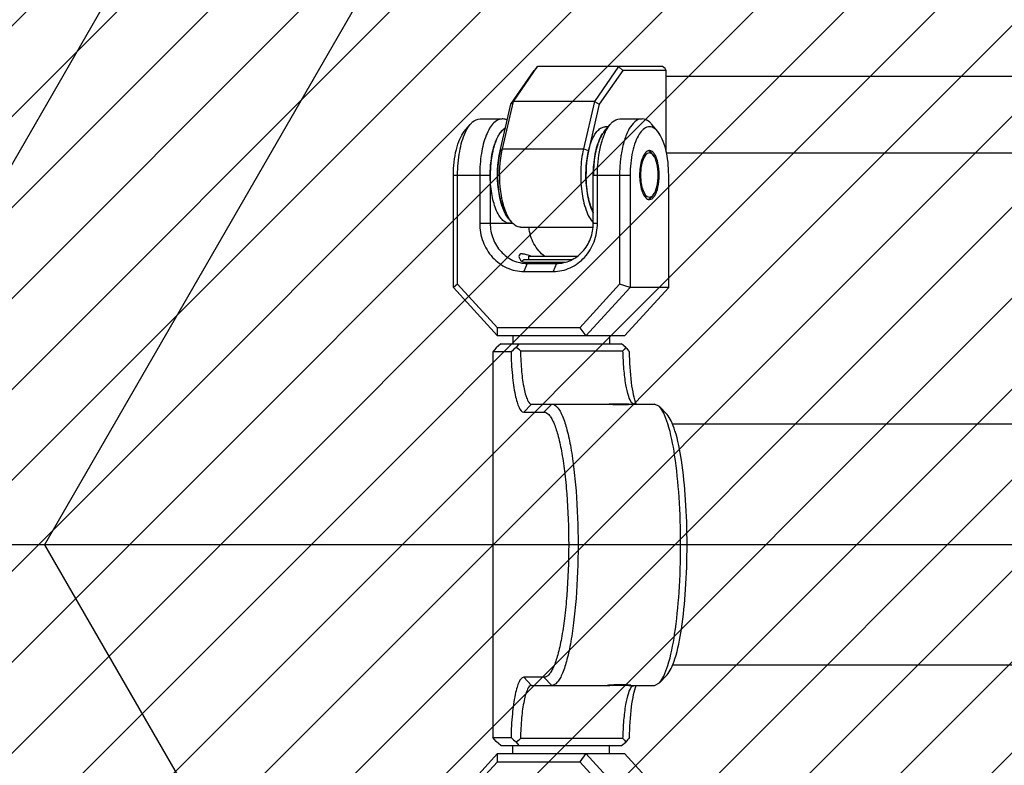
# Model space of a CAD drawing. Header units: millimetres. Extents: x -491 to 2059, y -393 to 795.
# Tile 259 of 323: x 860 to 909, y 501 to 538. Entities that reach past the tile are written whole.
import ezdxf

# ---------------------------------------------------------------- set-up
doc = ezdxf.new("R2010")
doc.units = ezdxf.units.MM
doc.header["$LTSCALE"] = 462.55
doc.linetypes.add('PHANTOM', pattern=[0.8, 0.45, -0.05, 0.1, -0.05, 0.1, -0.05])
doc.layers.get('0').update_dxf_attribs({"linetype": 'CONTINUOUS'})
for name, color, linetype in [('2ND_ARM_V2_PITCH_ABL217', 7, 'CONTINUOUS'), ('A2200202_ABL225', 7, 'CONTINUOUS'), ('A2300201_ABL220', 7, 'CONTINUOUS'), ('A2400201_ABL276', 7, 'CONTINUOUS'), ('A2410102_ABL277', 7, 'CONTINUOUS'), ('CSHCS-BR-M4-12_203_PBL230', 7, 'CONTINUOUS'), ('DEFAULT_3', 7, 'PHANTOM'), ('DR1SM11A1001_ABL212', 7, 'CONTINUOUS'), ('DR1SM11P1003_PBL213', 7, 'CONTINUOUS'), ('FWSRM-D10-V4-E2-T2_5_PBL244', 7, 'CONTINUOUS'), ('M2200201_PBL226', 7, 'CONTINUOUS'), ('M2200301_PBL292', 7, 'CONTINUOUS'), ('M2300101_PBL218', 7, 'CONTINUOUS'), ('M2300101_PBL219', 7, 'CONTINUOUS'), ('M2300201_PBL221', 7, 'CONTINUOUS'), ('M2300301_PBL307', 7, 'CONTINUOUS'), ('M2300602_PBL242', 7, 'CONTINUOUS'), ('M2410102_PBL278', 7, 'CONTINUOUS'), ('WFM_0608_06_2_PBL227', 7, 'CONTINUOUS'), ('WFM_0608_06_2_PBL228', 7, 'CONTINUOUS'), ('WFM_0608_06_2_PBL301', 7, 'CONTINUOUS'), ('WFM_0608_06_2_PBL308', 7, 'CONTINUOUS'), ('위_8_VBL211', 7, 'CONTINUOUS')]:
    doc.layers.add(name, color=color, linetype=linetype)

# ---------------------------------------------------------------- blocks, each defined once
blk = doc.blocks.new('DR1SM11P1003_PBL213', base_point=(1489.09, 2262.13))
at = {"layer": 'DR1SM11P1003_PBL213', "color": 7}
for p, q in [((1279.28, 2445.54), (1181.09, 2275.47)), ((1298.35, 2424.17), (1204.79, 2262.13)), ((1204.79, 2262.13), (1173.39, 2262.13)), ((1204.79, 2262.13), (1298.35, 2100.09))]:
    blk.add_line(p, q, dxfattribs=at)
blk = doc.blocks.new('DR1SM11A1001_ABL212', base_point=(1489.09, 2262.13))
at = {"layer": 'DR1SM11P1003_PBL213'}
blk.add_blockref('DR1SM11P1003_PBL213', (1489.09, 2262.13), dxfattribs=at)
blk = doc.blocks.new('M2300101_PBL218', base_point=(3077.05, 4585.41))
at = {"layer": 'M2300101_PBL218', "color": 7}
for p, q in [((3069.15, 4598.91), (3063.65, 4592.91)), ((3069.13, 4597.91), (3069.15, 4598.91)), ((3069.15, 4598.91), (3084.95, 4598.91)), ((3080.15, 4598.91), (3079.37, 4597.91)), ((3085.65, 4592.91), (3080.15, 4598.91)), ((3084.95, 4598.91), (3090.45, 4592.91)), ((3069.13, 4597.91), (3064.17, 4592.5)), ((3069.13, 4597.91), (3079.37, 4597.91)), ((3084.33, 4592.5), (3079.37, 4597.91)), ((3063.65, 4578.91), (3063.65, 4592.91)), ((3063.65, 4592.91), (3064.17, 4592.5)), ((3064.17, 4578.91), (3064.17, 4592.5)), ((3084.33, 4592.5), (3085.65, 4592.91)), ((3084.33, 4592.5), (3084.33, 4578.91)), ((3085.65, 4592.91), (3085.65, 4578.91)), ((3085.65, 4592.91), (3090.45, 4592.91)), ((3090.45, 4578.91), (3090.45, 4592.91)), ((3076.08, 4590.91), (3072.42, 4590.91)), ((3076.48, 4589.91), (3072.82, 4589.91)), ((3066.92, 4584.91), (3066.92, 4578.91)), ((3068.23, 4584.91), (3068.23, 4578.91)), ((3081.06, 4578.91), (3081.06, 4584.91)), ((3081.58, 4578.91), (3081.58, 4584.91)), ((3065, 4573.51), (3065.74, 4572.61)), ((3082.42, 4573.51), (3083.16, 4572.61)), ((3089.09, 4573.51), (3088.35, 4572.61)), ((3069.72, 4571.91), (3066.97, 4571.91)), ((3087.13, 4571.91), (3084.38, 4571.91))]:
    blk.add_line(p, q, dxfattribs=at)
at = {"layer": 'M2300101_PBL218', "color": 2}
for p, q in [((3072.82, 4589.91), (3072.42, 4590.91)), ((3076.48, 4589.91), (3076.08, 4590.91)), ((3070.63, 4584.91), (3066.92, 4584.91)), ((3081.06, 4584.91), (3081.58, 4584.91)), ((3063.65, 4578.91), (3068.23, 4578.91)), ((3081.06, 4578.91), (3085.65, 4578.91))]:
    blk.add_line(p, q, dxfattribs=at)
at = {"layer": 'M2300101_PBL218', "color": 7}
for centre, radius, start, end in [((3073.2, 4587.8), 2.11, 100.6818, 102.8933), ((3082.86, 4578.9), 14.63, 179.966, 185.8232), ((3081.93, 4578.82), 13.7, 185.8607, 186.2114), ((3078.83, 4578.29), 10.54, 192.5592, 193.2238), ((3075.11, 4577.14), 6.65, 201.0841, 202.2191), ((3072.22, 4575.65), 3.39, 213.5347, 215.5441), ((3070.85, 4574.37), 1.51, 234.1746, 237.8617), ((3070.78, 4574.26), 1.38, 237.869, 241.4436)]:
    blk.add_arc(centre, radius, start, end, dxfattribs=at)
for points, knots in [([(3072.42, 4590.91), (3071.7, 4590.91), (3070.23, 4590.59), (3068.4, 4589.23), (3067.19, 4587.24), (3066.92, 4585.69), (3066.92, 4584.91)], [0, 0, 0, 0, 0.239879, 0.485783, 0.74001, 1, 1, 1, 1]), ([(3081.58, 4584.91), (3081.58, 4585.69), (3081.3, 4587.24), (3080.1, 4589.23), (3078.27, 4590.59), (3076.8, 4590.91), (3076.08, 4590.91)], [0, 0, 0, 0, 0.25999, 0.514217, 0.760121, 1, 1, 1, 1]), ([(3072.82, 4589.91), (3072.22, 4589.91), (3070.99, 4589.64), (3069.47, 4588.51), (3068.46, 4586.85), (3068.23, 4585.56), (3068.23, 4584.91)], [0, 0, 0, 0, 0.239879, 0.485783, 0.74001, 1, 1, 1, 1]), ([(3071.8, 4589.05), (3071.8, 4589.12), (3071.93, 4589.55), (3072.39, 4589.78), (3072.73, 4589.85)], [0, 0, 0, 0, 0.18324, 1, 1, 1, 1]), ([(3081.06, 4584.91), (3081.06, 4585.56), (3080.83, 4586.85), (3079.83, 4588.51), (3078.31, 4589.64), (3077.08, 4589.91), (3076.48, 4589.91)], [0, 0, 0, 0, 0.25999, 0.514217, 0.760121, 1, 1, 1, 1]), ([(3072.24, 4588.71), (3072.12, 4588.71), (3071.89, 4588.74), (3071.8, 4588.96), (3071.8, 4589.05)], [0, 0, 0, 0, 0.564831, 1, 1, 1, 1]), ([(3073.38, 4589.01), (3073.26, 4588.97), (3072.9, 4588.84), (3072.51, 4588.71), (3072.24, 4588.71)], [0, 0, 0, 0, 0.304386, 1, 1, 1, 1]), ([(3073.06, 4585.42), (3073.12, 4586.13), (3073.53, 4587.52), (3074.48, 4588.63), (3075.03, 4589.04)], [0, 0, 0, 0, 0.507826, 1, 1, 1, 1]), ([(3086.83, 4578.91), (3086.83, 4579.56), (3086.93, 4580.48), (3087.35, 4581.48), (3087.65, 4581.82), (3087.81, 4581.9)], [0, 0, 0, 0, 0.601846, 0.833243, 1, 1, 1, 1]), ([(3088.68, 4581.52), (3088.9, 4581.19), (3089.18, 4580.31), (3089.27, 4579.41), (3089.27, 4578.91)], [0, 0, 0, 0, 0.441622, 1, 1, 1, 1]), ([(3065, 4573.51), (3064.77, 4573.79), (3064.37, 4574.51), (3063.8, 4576.31), (3063.65, 4577.84), (3063.65, 4578.91)], [0, 0, 0, 0, 0.192445, 0.431857, 1, 1, 1, 1]), ([(3065.16, 4573.56), (3064.8, 4574.32), (3064.32, 4576.1), (3064.17, 4577.92), (3064.17, 4578.91)], [0, 0, 0, 0, 0.458761, 1, 1, 1, 1]), ([(3066.92, 4578.91), (3066.92, 4578.7), (3066.93, 4577.85), (3067.01, 4577.01), (3067.1, 4576.39)], [0, 0, 0, 0, 0.254229, 1, 1, 1, 1]), ([(3081.95, 4574.27), (3081.63, 4574.92), (3081.2, 4576.47), (3081.06, 4578.05), (3081.06, 4578.91)], [0, 0, 0, 0, 0.457173, 1, 1, 1, 1]), ([(3082.24, 4574.39), (3082.13, 4574.72), (3081.72, 4576.19), (3081.58, 4577.73), (3081.58, 4578.91)], [0, 0, 0, 0, 0.227413, 1, 1, 1, 1]), ([(3084.33, 4578.91), (3084.33, 4578.02), (3084.46, 4576.33), (3084.93, 4574.37), (3085.53, 4573.12), (3086.09, 4572.32), (3086.73, 4571.91), (3087.13, 4571.91)], [0, 0, 0, 0, 0.33547, 0.628879, 0.749766, 0.850615, 1, 1, 1, 1]), ([(3085.65, 4578.91), (3085.65, 4577.94), (3085.77, 4576.54), (3086.26, 4574.83), (3086.77, 4573.71), (3087.6, 4572.8), (3088.6, 4572.99), (3088.93, 4573.32), (3089.09, 4573.51)], [0, 0, 0, 0, 0.361434, 0.518775, 0.650721, 0.831337, 0.90722, 1, 1, 1, 1]), ([(3087.81, 4575.92), (3087.65, 4576), (3087.35, 4576.34), (3086.93, 4577.34), (3086.83, 4578.26), (3086.83, 4578.91)], [0, 0, 0, 0, 0.166757, 0.398154, 1, 1, 1, 1]), ([(3089.27, 4578.91), (3089.27, 4578.41), (3089.18, 4577.51), (3088.9, 4576.63), (3088.68, 4576.3)], [0, 0, 0, 0, 0.558378, 1, 1, 1, 1]), ([(3089.09, 4573.51), (3089.32, 4573.79), (3089.72, 4574.51), (3090.3, 4576.31), (3090.45, 4577.84), (3090.45, 4578.91)], [0, 0, 0, 0, 0.192445, 0.431857, 1, 1, 1, 1]), ([(3068.32, 4577.34), (3068.33, 4577.22), (3068.38, 4576.77), (3068.46, 4576.32), (3068.54, 4575.99)], [0, 0, 0, 0, 0.257366, 1, 1, 1, 1]), ([(3067.1, 4576.39), (3067.2, 4575.77), (3067.46, 4574.64), (3068.08, 4573.01), (3069.05, 4571.91), (3069.72, 4571.91)], [0, 0, 0, 0, 0.343988, 0.63081, 1, 1, 1, 1]), ([(3068.56, 4575.87), (3068.59, 4575.77), (3068.68, 4575.39), (3068.8, 4575.02), (3068.91, 4574.75)], [0, 0, 0, 0, 0.262648, 1, 1, 1, 1]), ([(3065.74, 4572.61), (3065.69, 4572.68), (3065.47, 4572.98), (3065.28, 4573.3), (3065.16, 4573.56)], [0, 0, 0, 0, 0.228344, 1, 1, 1, 1]), ([(3068.95, 4574.62), (3068.99, 4574.54), (3069.11, 4574.25), (3069.26, 4573.97), (3069.39, 4573.77)], [0, 0, 0, 0, 0.268608, 1, 1, 1, 1]), ([(3069.46, 4573.68), (3069.5, 4573.62), (3069.65, 4573.43), (3069.82, 4573.25), (3069.97, 4573.15)], [0, 0, 0, 0, 0.273183, 1, 1, 1, 1]), ([(3082.42, 4573.51), (3082.37, 4573.57), (3082.19, 4573.8), (3082.05, 4574.06), (3081.95, 4574.27)], [0, 0, 0, 0, 0.229573, 1, 1, 1, 1]), ([(3082.57, 4573.56), (3082.54, 4573.63), (3082.42, 4573.9), (3082.32, 4574.17), (3082.24, 4574.39)], [0, 0, 0, 0, 0.238573, 1, 1, 1, 1]), ([(3083.16, 4572.61), (3083.1, 4572.68), (3082.88, 4572.98), (3082.7, 4573.3), (3082.57, 4573.56)], [0, 0, 0, 0, 0.228344, 1, 1, 1, 1]), ([(3066.97, 4571.91), (3066.86, 4571.91), (3066.38, 4571.98), (3065.98, 4572.33), (3065.74, 4572.61)], [0, 0, 0, 0, 0.221512, 1, 1, 1, 1]), ([(3084.38, 4571.91), (3084.27, 4571.91), (3083.79, 4571.98), (3083.4, 4572.33), (3083.16, 4572.61)], [0, 0, 0, 0, 0.221512, 1, 1, 1, 1]), ([(3087.13, 4571.91), (3087.24, 4571.91), (3087.72, 4571.98), (3088.11, 4572.33), (3088.35, 4572.61)], [0, 0, 0, 0, 0.221512, 1, 1, 1, 1]), ([(3069.72, 4571.91), (3069.88, 4571.91), (3070.1, 4571.96), (3070.3, 4572.06), (3070.35, 4572.09)], [0, 0, 0, 0, 0.735504, 1, 1, 1, 1])]:
    blk.add_open_spline(points, degree=3, knots=knots, dxfattribs=at)
for points in [[(3072.81, 4589.87), (3072.96, 4589.9), (3073.12, 4589.91), (3073.27, 4589.91)], [(3087.81, 4581.9), (3087.84, 4581.92), (3087.87, 4581.93), (3087.9, 4581.94)], [(3087.9, 4581.94), (3087.95, 4581.95), (3088, 4581.96), (3088.05, 4581.96)], [(3088.05, 4581.96), (3088.16, 4581.96), (3088.28, 4581.92), (3088.38, 4581.85)], [(3088.38, 4581.85), (3088.4, 4581.83), (3088.43, 4581.81), (3088.46, 4581.79)], [(3088.46, 4581.79), (3088.54, 4581.71), (3088.61, 4581.62), (3088.68, 4581.52)], [(3087.9, 4575.88), (3087.87, 4575.89), (3087.84, 4575.91), (3087.81, 4575.92)], [(3088.05, 4575.86), (3088, 4575.86), (3087.95, 4575.87), (3087.9, 4575.88)], [(3088.38, 4575.97), (3088.28, 4575.91), (3088.16, 4575.86), (3088.05, 4575.86)], [(3088.46, 4576.04), (3088.43, 4576.02), (3088.4, 4575.99), (3088.38, 4575.97)], [(3088.68, 4576.3), (3088.61, 4576.2), (3088.54, 4576.11), (3088.46, 4576.04)]]:
    blk.add_open_spline(points, degree=3, dxfattribs=at)
blk = doc.blocks.new('M2300101_PBL219', base_point=(3077.05, 4664.41))
at = {"layer": 'M2300101_PBL219', "color": 7}
for p, q in [((3066.97, 4677.91), (3069.72, 4677.91)), ((3084.38, 4677.91), (3087.13, 4677.91)), ((3065, 4676.31), (3065.74, 4677.21)), ((3082.42, 4676.31), (3083.16, 4677.21)), ((3089.09, 4676.31), (3088.35, 4677.21)), ((3063.65, 4656.91), (3063.65, 4670.91)), ((3064.17, 4657.33), (3064.17, 4670.91)), ((3066.92, 4670.91), (3066.92, 4664.91)), ((3068.23, 4670.91), (3068.23, 4664.91)), ((3081.06, 4664.91), (3081.06, 4670.91)), ((3081.58, 4664.91), (3081.58, 4670.91)), ((3084.33, 4670.91), (3084.33, 4657.33)), ((3085.65, 4670.91), (3085.65, 4656.91)), ((3090.45, 4656.91), (3090.45, 4670.91)), ((3072.82, 4659.91), (3076.48, 4659.91)), ((3072.42, 4658.91), (3076.08, 4658.91)), ((3064.17, 4657.33), (3063.65, 4656.91)), ((3063.65, 4656.91), (3069.15, 4650.91)), ((3064.17, 4657.33), (3069.13, 4651.91)), ((3079.37, 4651.91), (3084.33, 4657.33)), ((3080.15, 4650.91), (3085.65, 4656.91)), ((3085.65, 4656.91), (3084.33, 4657.33)), ((3090.45, 4656.91), (3084.95, 4650.91)), ((3090.45, 4656.91), (3085.65, 4656.91)), ((3069.15, 4650.91), (3069.13, 4651.91)), ((3079.37, 4651.91), (3069.13, 4651.91)), ((3079.37, 4651.91), (3080.15, 4650.91)), ((3084.95, 4650.91), (3069.15, 4650.91))]:
    blk.add_line(p, q, dxfattribs=at)
at = {"layer": 'M2300101_PBL219', "color": 2}
for p, q in [((3063.65, 4670.91), (3068.23, 4670.91)), ((3081.06, 4670.91), (3085.65, 4670.91)), ((3066.92, 4664.91), (3070.63, 4664.91)), ((3081.06, 4664.91), (3081.58, 4664.91)), ((3072.82, 4659.91), (3072.42, 4658.91)), ((3076.48, 4659.91), (3076.08, 4658.91))]:
    blk.add_line(p, q, dxfattribs=at)
at = {"layer": 'M2300101_PBL219', "color": 7}
for centre, radius, start, end in [((3070.85, 4675.45), 1.51, 122.1307, 125.8332), ((3070.78, 4675.57), 1.38, 118.5563, 122.123), ((3075.11, 4672.69), 6.65, 157.788, 158.9133), ((3072.22, 4674.18), 3.39, 144.4596, 146.468), ((3078.83, 4671.54), 10.54, 166.785, 167.43), ((3082.86, 4670.92), 14.63, 174.1667, 180.0342), ((3081.93, 4671.01), 13.7, 173.7936, 174.1289), ((3073.2, 4662.03), 2.11, 257.1081, 259.3183)]:
    blk.add_arc(centre, radius, start, end, dxfattribs=at)
for points, knots in [([(3065.74, 4677.21), (3065.83, 4677.32), (3066.16, 4677.67), (3066.63, 4677.91), (3066.97, 4677.91)], [0, 0, 0, 0, 0.293984, 1, 1, 1, 1]), ([(3069.72, 4677.91), (3069.32, 4677.91), (3068.68, 4677.51), (3068.11, 4676.7), (3067.52, 4675.45), (3067.04, 4673.49), (3066.92, 4671.81), (3066.92, 4670.91)], [0, 0, 0, 0, 0.149385, 0.250234, 0.371121, 0.66453, 1, 1, 1, 1]), ([(3070.35, 4677.73), (3070.3, 4677.76), (3070.1, 4677.86), (3069.88, 4677.91), (3069.72, 4677.91)], [0, 0, 0, 0, 0.264496, 1, 1, 1, 1]), ([(3083.16, 4677.21), (3083.25, 4677.32), (3083.57, 4677.67), (3084.04, 4677.91), (3084.38, 4677.91)], [0, 0, 0, 0, 0.293984, 1, 1, 1, 1]), ([(3087.13, 4677.91), (3086.46, 4677.91), (3085.49, 4676.81), (3084.87, 4675.18), (3084.61, 4674.05), (3084.52, 4673.44)], [0, 0, 0, 0, 0.36919, 0.656012, 1, 1, 1, 1]), ([(3088.35, 4677.21), (3088.26, 4677.32), (3087.94, 4677.67), (3087.47, 4677.91), (3087.13, 4677.91)], [0, 0, 0, 0, 0.293984, 1, 1, 1, 1]), ([(3065.16, 4676.26), (3065.2, 4676.35), (3065.37, 4676.68), (3065.57, 4677), (3065.74, 4677.21)], [0, 0, 0, 0, 0.272057, 1, 1, 1, 1]), ([(3069.97, 4676.68), (3069.92, 4676.64), (3069.73, 4676.49), (3069.57, 4676.3), (3069.46, 4676.15)], [0, 0, 0, 0, 0.228446, 1, 1, 1, 1]), ([(3082.57, 4676.26), (3082.62, 4676.35), (3082.78, 4676.68), (3082.99, 4677), (3083.16, 4677.21)], [0, 0, 0, 0, 0.272057, 1, 1, 1, 1]), ([(3089.09, 4676.31), (3088.93, 4676.5), (3088.6, 4676.83), (3087.6, 4677.03), (3086.77, 4676.12), (3086.26, 4674.99), (3085.77, 4673.29), (3085.65, 4671.89), (3085.65, 4670.91)], [0, 0, 0, 0, 0.09278, 0.168663, 0.349279, 0.481225, 0.638566, 1, 1, 1, 1]), ([(3063.65, 4670.91), (3063.65, 4671.98), (3063.8, 4673.51), (3064.37, 4675.31), (3064.77, 4676.03), (3065, 4676.31)], [0, 0, 0, 0, 0.568143, 0.807555, 1, 1, 1, 1]), ([(3064.17, 4670.91), (3064.17, 4671.9), (3064.32, 4673.72), (3064.8, 4675.5), (3065.16, 4676.26)], [0, 0, 0, 0, 0.541239, 1, 1, 1, 1]), ([(3069.39, 4676.05), (3069.35, 4675.99), (3069.18, 4675.72), (3069.05, 4675.43), (3068.95, 4675.2)], [0, 0, 0, 0, 0.231447, 1, 1, 1, 1]), ([(3081.06, 4670.91), (3081.06, 4671.77), (3081.2, 4673.36), (3081.63, 4674.91), (3081.95, 4675.56)], [0, 0, 0, 0, 0.542827, 1, 1, 1, 1]), ([(3081.58, 4670.91), (3081.58, 4671.32), (3081.64, 4672.85), (3081.88, 4674.38), (3082.24, 4675.44)], [0, 0, 0, 0, 0.267024, 1, 1, 1, 1]), ([(3081.95, 4675.56), (3081.98, 4675.63), (3082.12, 4675.89), (3082.28, 4676.14), (3082.42, 4676.31)], [0, 0, 0, 0, 0.270814, 1, 1, 1, 1]), ([(3082.24, 4675.44), (3082.27, 4675.51), (3082.37, 4675.79), (3082.48, 4676.06), (3082.57, 4676.26)], [0, 0, 0, 0, 0.261307, 1, 1, 1, 1]), ([(3090.45, 4670.91), (3090.45, 4671.98), (3090.3, 4673.51), (3089.72, 4675.31), (3089.32, 4676.03), (3089.09, 4676.31)], [0, 0, 0, 0, 0.568143, 0.807555, 1, 1, 1, 1]), ([(3068.91, 4675.08), (3068.87, 4674.99), (3068.74, 4674.62), (3068.63, 4674.24), (3068.56, 4673.95)], [0, 0, 0, 0, 0.236885, 1, 1, 1, 1]), ([(3068.54, 4673.83), (3068.51, 4673.73), (3068.42, 4673.28), (3068.35, 4672.83), (3068.32, 4672.49)], [0, 0, 0, 0, 0.242025, 1, 1, 1, 1]), ([(3084.52, 4673.44), (3084.49, 4673.23), (3084.38, 4672.4), (3084.33, 4671.55), (3084.33, 4670.91)], [0, 0, 0, 0, 0.243846, 1, 1, 1, 1]), ([(3087.81, 4673.9), (3087.65, 4673.82), (3087.35, 4673.48), (3086.93, 4672.48), (3086.83, 4671.56), (3086.83, 4670.91)], [0, 0, 0, 0, 0.166757, 0.398154, 1, 1, 1, 1]), ([(3089.27, 4670.91), (3089.27, 4671.41), (3089.18, 4672.31), (3088.9, 4673.19), (3088.68, 4673.52)], [0, 0, 0, 0, 0.55835, 1, 1, 1, 1]), ([(3086.83, 4670.91), (3086.83, 4670.26), (3086.93, 4669.34), (3087.35, 4668.34), (3087.65, 4668), (3087.81, 4667.92)], [0, 0, 0, 0, 0.601846, 0.833243, 1, 1, 1, 1]), ([(3088.68, 4668.3), (3088.9, 4668.63), (3089.18, 4669.51), (3089.27, 4670.41), (3089.27, 4670.91)], [0, 0, 0, 0, 0.441622, 1, 1, 1, 1]), ([(3066.92, 4664.91), (3066.92, 4664.13), (3067.19, 4662.58), (3068.4, 4660.59), (3070.23, 4659.23), (3071.7, 4658.91), (3072.42, 4658.91)], [0, 0, 0, 0, 0.25999, 0.514217, 0.760121, 1, 1, 1, 1]), ([(3068.23, 4664.91), (3068.23, 4664.26), (3068.46, 4662.97), (3069.47, 4661.31), (3070.99, 4660.18), (3072.22, 4659.91), (3072.82, 4659.91)], [0, 0, 0, 0, 0.25999, 0.514217, 0.760121, 1, 1, 1, 1]), ([(3075.03, 4660.78), (3074.48, 4661.2), (3073.53, 4662.31), (3073.12, 4663.7), (3073.06, 4664.41)], [0, 0, 0, 0, 0.492174, 1, 1, 1, 1]), ([(3076.08, 4658.91), (3076.8, 4658.91), (3078.27, 4659.23), (3080.1, 4660.59), (3081.3, 4662.58), (3081.58, 4664.13), (3081.58, 4664.91)], [0, 0, 0, 0, 0.239879, 0.485783, 0.74001, 1, 1, 1, 1]), ([(3076.48, 4659.91), (3077.08, 4659.91), (3078.31, 4660.18), (3079.83, 4661.31), (3080.83, 4662.97), (3081.06, 4664.26), (3081.06, 4664.91)], [0, 0, 0, 0, 0.239879, 0.485783, 0.74001, 1, 1, 1, 1]), ([(3072.24, 4661.11), (3072.12, 4661.11), (3071.89, 4661.08), (3071.8, 4660.87), (3071.8, 4660.78)], [0, 0, 0, 0, 0.564832, 1, 1, 1, 1]), ([(3071.8, 4660.78), (3071.8, 4660.7), (3071.93, 4660.27), (3072.39, 4660.05), (3072.73, 4659.97)], [0, 0, 0, 0, 0.183238, 1, 1, 1, 1]), ([(3072.24, 4661.11), (3072.31, 4661.11), (3072.71, 4661.07), (3073.08, 4660.92), (3073.38, 4660.81)], [0, 0, 0, 0, 0.19295, 1, 1, 1, 1])]:
    blk.add_open_spline(points, degree=3, knots=knots, dxfattribs=at)
for points in [[(3087.9, 4673.94), (3087.87, 4673.93), (3087.84, 4673.92), (3087.81, 4673.9)], [(3088.05, 4673.96), (3088, 4673.96), (3087.95, 4673.95), (3087.9, 4673.94)], [(3088.38, 4673.85), (3088.28, 4673.92), (3088.16, 4673.96), (3088.05, 4673.96)], [(3088.46, 4673.79), (3088.43, 4673.81), (3088.4, 4673.83), (3088.38, 4673.85)], [(3088.68, 4673.52), (3088.61, 4673.62), (3088.54, 4673.71), (3088.46, 4673.79)], [(3087.81, 4667.92), (3087.84, 4667.91), (3087.87, 4667.89), (3087.9, 4667.88)], [(3087.9, 4667.88), (3087.95, 4667.87), (3088, 4667.86), (3088.05, 4667.86)], [(3088.05, 4667.86), (3088.16, 4667.86), (3088.28, 4667.91), (3088.38, 4667.97)], [(3088.38, 4667.97), (3088.4, 4667.99), (3088.43, 4668.02), (3088.46, 4668.04)], [(3088.46, 4668.04), (3088.54, 4668.11), (3088.61, 4668.2), (3088.68, 4668.3)], [(3072.81, 4659.95), (3072.96, 4659.92), (3073.12, 4659.91), (3073.27, 4659.91)]]:
    blk.add_open_spline(points, degree=3, dxfattribs=at)
blk = doc.blocks.new('CSHCS-BR-M4-12_203_PBL230', base_point=(3076.05, 4660.61))
at = {"layer": 'CSHCS-BR-M4-12_203_PBL230', "color": 7}
for p, q in [((3073.05, 4660.41), (3073.05, 4660.81)), ((3073.05, 4660.81), (3079.05, 4660.81))]:
    blk.add_line(p, q, dxfattribs=at)
blk = doc.blocks.new('M2300602_PBL242', base_point=(3088.05, 4670.91))
at = {"layer": 'M2300602_PBL242', "color": 7}
for p, q in [((3088.53, 4673.39), (3088.3, 4673.66)), ((3088.53, 4668.44), (3088.3, 4668.17))]:
    blk.add_line(p, q, dxfattribs=at)
for points in [[(3088.01, 4673.9), (3087.97, 4673.92), (3087.94, 4673.93), (3087.9, 4673.94)], [(3088.27, 4673.61), (3088.2, 4673.64), (3088.12, 4673.66), (3088.05, 4673.66)], [(3087.9, 4667.88), (3087.94, 4667.89), (3087.97, 4667.9), (3088.01, 4667.92)], [(3088.05, 4668.16), (3088.12, 4668.16), (3088.2, 4668.18), (3088.27, 4668.22)]]:
    blk.add_open_spline(points, degree=3, dxfattribs=at)
for points, knots in [([(3088.05, 4673.66), (3087.67, 4673.66), (3087.22, 4672.89), (3087, 4671.94), (3086.92, 4670.91), (3087, 4669.89), (3087.22, 4668.94), (3087.67, 4668.16), (3088.05, 4668.16)], [0, 0, 0, 0, 0.180664, 0.329667, 0.5, 0.670333, 0.819336, 1, 1, 1, 1]), ([(3088.3, 4673.66), (3088.28, 4673.68), (3088.19, 4673.78), (3088.09, 4673.86), (3088.01, 4673.9)], [0, 0, 0, 0, 0.276261, 1, 1, 1, 1]), ([(3088.53, 4673.39), (3088.51, 4673.41), (3088.43, 4673.49), (3088.34, 4673.57), (3088.27, 4673.61)], [0, 0, 0, 0, 0.275292, 1, 1, 1, 1]), ([(3088.53, 4668.44), (3088.76, 4668.72), (3089.06, 4669.57), (3089.2, 4670.91), (3089.06, 4672.26), (3088.76, 4673.1), (3088.53, 4673.39)], [0, 0, 0, 0, 0.215231, 0.5, 0.784769, 1, 1, 1, 1]), ([(3088.01, 4667.92), (3088.03, 4667.93), (3088.15, 4668), (3088.24, 4668.09), (3088.3, 4668.17)], [0, 0, 0, 0, 0.226945, 1, 1, 1, 1]), ([(3088.27, 4668.22), (3088.34, 4668.26), (3088.43, 4668.33), (3088.51, 4668.41), (3088.53, 4668.44)], [0, 0, 0, 0, 0.724708, 1, 1, 1, 1])]:
    blk.add_open_spline(points, degree=3, knots=knots, dxfattribs=at)
blk = doc.blocks.new('FWSRM-D10-V4-E2-T2_5_PBL244', base_point=(3075.3, 4660.24))
at = {"layer": 'FWSRM-D10-V4-E2-T2_5_PBL244', "color": 7}
for p, q in [((3072.19, 4660.21), (3072.4, 4660.41)), ((3072.4, 4660.41), (3078.4, 4660.41)), ((3072.48, 4660.06), (3077.53, 4660.06))]:
    blk.add_line(p, q, dxfattribs=at)
blk = doc.blocks.new('2ND_ARM_V2_PITCH_ABL217', base_point=(3077.05, 4624.91))
at = {"layer": 'CSHCS-BR-M4-12_203_PBL230'}
blk.add_blockref('CSHCS-BR-M4-12_203_PBL230', (3076.05, 4660.61), dxfattribs=at)
at = {"layer": 'FWSRM-D10-V4-E2-T2_5_PBL244'}
blk.add_blockref('FWSRM-D10-V4-E2-T2_5_PBL244', (3075.3, 4660.24), dxfattribs=at)
at = {"layer": 'M2300101_PBL218'}
blk.add_blockref('M2300101_PBL218', (3077.05, 4585.41), dxfattribs=at)
at = {"layer": 'M2300101_PBL219'}
blk.add_blockref('M2300101_PBL219', (3077.05, 4664.41), dxfattribs=at)
at = {"layer": 'M2300602_PBL242'}
blk.add_blockref('M2300602_PBL242', (3088.05, 4670.91), dxfattribs=at)
blk = doc.blocks.new('M2300201_PBL221', base_point=(3079.64, 4674.41))
at = {"layer": 'M2300201_PBL221', "color": 7}
for p, q in [((3070.81, 4679.72), (3073.72, 4683.91)), ((3071.12, 4680.08), (3074.12, 4684.41)), ((3074.12, 4684.41), (3073.72, 4683.91)), ((3089.69, 4684.41), (3074.12, 4684.41)), ((3084.2, 4684.41), (3081.2, 4680.08)), ((3084.72, 4683.91), (3081.81, 4679.72)), ((3084.2, 4684.41), (3084.72, 4683.91)), ((3090.15, 4683.91), (3084.72, 4683.91)), ((3090.02, 4684.16), (3089.69, 4684.41)), ((3090.15, 4683.91), (3090.02, 4684.16)), ((3090.15, 4673.78), (3090.15, 4683.91)), ((3069.76, 4674.16), (3071.12, 4680.08)), ((3071.12, 4680.08), (3070.81, 4679.72)), ((3081.2, 4680.08), (3071.12, 4680.08)), ((3081.2, 4680.08), (3079.84, 4674.16)), ((3081.2, 4680.08), (3081.81, 4679.72)), ((3069.47, 4673.91), (3070.81, 4679.72)), ((3081.81, 4679.72), (3080.47, 4673.91)), ((3070.5, 4665.51), (3070.87, 4665.06)), ((3072.01, 4664.41), (3081, 4664.41))]:
    blk.add_line(p, q, dxfattribs=at)
at = {"layer": 'M2300201_PBL221', "color": 2}
for p, q in [((3069.47, 4673.91), (3069.76, 4674.16)), ((3069.76, 4674.16), (3079.84, 4674.16)), ((3080.47, 4673.91), (3079.84, 4674.16))]:
    blk.add_line(p, q, dxfattribs=at)
at = {"layer": 'M2300201_PBL221', "color": 7}
for centre, radius, start, end in [((3090.74, 4671.54), 10.54, 166.9969, 167.431), ((3094.75, 4670.92), 14.6, 174.1544, 180.0377), ((3093.84, 4671), 13.69, 173.7812, 174.1126), ((3094.77, 4670.9), 14.63, 179.9623, 185.823), ((3093.85, 4670.82), 13.7, 185.8638, 186.2147), ((3090.74, 4670.28), 10.54, 192.5575, 193.2219), ((3087.02, 4669.14), 6.65, 201.0879, 202.2218)]:
    blk.add_arc(centre, radius, start, end, dxfattribs=at)
for points, knots in [([(3070.56, 4665.51), (3070.25, 4666.04), (3069.77, 4667.34), (3069.29, 4670.25), (3069.4, 4672.63), (3069.76, 4674.16)], [0, 0, 0, 0, 0.20858, 0.464204, 1, 1, 1, 1]), ([(3079.84, 4674.16), (3079.64, 4673.31), (3079.43, 4671.55), (3079.54, 4668.96), (3080.02, 4666.7), (3080.65, 4665.39), (3081.06, 4664.95)], [0, 0, 0, 0, 0.273614, 0.557375, 0.810125, 1, 1, 1, 1]), ([(3070.5, 4665.51), (3070.14, 4665.95), (3069.6, 4667.16), (3069.03, 4669.98), (3069.11, 4672.36), (3069.47, 4673.91)], [0, 0, 0, 0, 0.194752, 0.448692, 1, 1, 1, 1]), ([(3080.45, 4673.83), (3080.43, 4673.73), (3080.34, 4673.28), (3080.27, 4672.83), (3080.23, 4672.49)], [0, 0, 0, 0, 0.241742, 1, 1, 1, 1]), ([(3080.23, 4669.34), (3080.24, 4669.22), (3080.3, 4668.77), (3080.38, 4668.32), (3080.45, 4667.99)], [0, 0, 0, 0, 0.257257, 1, 1, 1, 1]), ([(3080.48, 4667.87), (3080.5, 4667.77), (3080.6, 4667.39), (3080.72, 4667.02), (3080.82, 4666.75)], [0, 0, 0, 0, 0.262682, 1, 1, 1, 1]), ([(3072.01, 4664.41), (3071.91, 4664.41), (3071.46, 4664.48), (3071.09, 4664.8), (3070.87, 4665.06)], [0, 0, 0, 0, 0.221513, 1, 1, 1, 1])]:
    blk.add_open_spline(points, degree=3, knots=knots, dxfattribs=at)
for points in [[(3080.87, 4666.62), (3080.92, 4666.49), (3080.99, 4666.35), (3081.05, 4666.22)], [(3070.87, 4665.06), (3070.76, 4665.2), (3070.65, 4665.36), (3070.56, 4665.51)]]:
    blk.add_open_spline(points, degree=3, dxfattribs=at)
blk = doc.blocks.new('WFM_0608_06_2_PBL301', base_point=(3069.63, 4670.85))
at = {"layer": 'WFM_0608_06_2_PBL301', "color": 7}
blk.add_line((3070.63, 4664.91), (3071.04, 4664.91), dxfattribs=at)
for centre, radius, start, end in [((3079.55, 4671.58), 10.35, 166.3067, 166.9806), ((3079.84, 4671.52), 10.64, 166.9796, 167.4381), ((3083.69, 4670.92), 14.54, 174.1533, 180.0514), ((3082.92, 4671), 13.77, 173.7815, 174.1263), ((3083.89, 4670.91), 14.74, 179.9888, 185.8091), ((3082.92, 4670.83), 13.77, 185.8764, 186.2103), ((3079.79, 4670.29), 10.59, 192.5697, 193.2113), ((3076.06, 4669.15), 6.68, 201.0936, 202.2119), ((3073.06, 4667.6), 3.3, 213.511, 216.878), ((3072.81, 4667.41), 2.99, 216.9214, 217.646), ((3072.75, 4667.36), 2.91, 217.6468, 218.2252), ((3072.65, 4667.29), 2.79, 218.2196, 219.6052)]:
    blk.add_arc(centre, radius, start, end, dxfattribs=at)
for points, knots in [([(3068.23, 4670.91), (3068.23, 4671.58), (3068.32, 4672.86), (3068.63, 4674.37), (3069.02, 4675.4), (3069.42, 4676.14), (3069.82, 4676.61), (3070.13, 4676.78)], [0, 0, 0, 0, 0.31527, 0.60064, 0.72435, 0.832461, 1, 1, 1, 1]), ([(3069.45, 4673.83), (3069.43, 4673.72), (3069.34, 4673.28), (3069.27, 4672.83), (3069.23, 4672.49)], [0, 0, 0, 0, 0.242103, 1, 1, 1, 1]), ([(3070.63, 4664.91), (3070.47, 4664.91), (3070.12, 4665.01), (3069.66, 4665.38), (3069.26, 4665.95), (3068.9, 4666.7), (3068.61, 4667.61), (3068.32, 4669.02), (3068.23, 4670.14), (3068.23, 4670.91)], [0, 0, 0, 0, 0.069976, 0.151975, 0.252472, 0.372933, 0.511804, 0.66574, 1, 1, 1, 1]), ([(3069.23, 4669.34), (3069.25, 4669.22), (3069.3, 4668.77), (3069.38, 4668.32), (3069.45, 4667.99)], [0, 0, 0, 0, 0.257273, 1, 1, 1, 1]), ([(3069.48, 4667.87), (3069.5, 4667.77), (3069.6, 4667.39), (3069.72, 4667.02), (3069.82, 4666.75)], [0, 0, 0, 0, 0.262719, 1, 1, 1, 1]), ([(3069.87, 4666.62), (3069.9, 4666.55), (3070.03, 4666.25), (3070.18, 4665.97), (3070.31, 4665.77)], [0, 0, 0, 0, 0.268638, 1, 1, 1, 1])]:
    blk.add_open_spline(points, degree=3, knots=knots, dxfattribs=at)
blk = doc.blocks.new('M2300301_PBL307', base_point=(3153.48, 4678.41))
at = {"layer": 'M2300301_PBL307', "color": 7}
for p, q in [((3207.28, 4683.18), (3090.15, 4683.18)), ((3216.81, 4673.65), (3090.17, 4673.65))]:
    blk.add_line(p, q, dxfattribs=at)
blk = doc.blocks.new('WFM_0608_06_2_PBL308', base_point=(3081.53, 4671.56))
at = {"layer": 'WFM_0608_06_2_PBL308', "color": 7}
blk.add_line((3082.91, 4676.91), (3082.55, 4676.91), dxfattribs=at)
for centre, radius, start, end in [((3087.97, 4672.67), 6.68, 157.7823, 158.9112), ((3084.97, 4674.23), 3.3, 143.1037, 146.4901), ((3084.73, 4674.41), 2.99, 142.3316, 143.0599), ((3084.66, 4674.47), 2.9, 141.7555, 142.3307), ((3084.56, 4674.54), 2.78, 140.3959, 141.7609), ((3091.7, 4671.53), 10.59, 166.7805, 167.4424), ((3095.61, 4670.92), 14.54, 174.16, 180.0512), ((3094.84, 4671), 13.77, 173.7844, 174.1332)]:
    blk.add_arc(centre, radius, start, end, dxfattribs=at)
for points, knots in [([(3080.15, 4670.91), (3080.15, 4671.68), (3080.23, 4672.8), (3080.53, 4674.22), (3080.82, 4675.12), (3081.17, 4675.87), (3081.58, 4676.44), (3082.04, 4676.82), (3082.39, 4676.91), (3082.55, 4676.91)], [0, 0, 0, 0, 0.334259, 0.488194, 0.627066, 0.747527, 0.848025, 0.930024, 1, 1, 1, 1]), ([(3081.94, 4675.54), (3081.92, 4675.51), (3081.87, 4675.4), (3081.82, 4675.29), (3081.79, 4675.2)], [0, 0, 0, 0, 0.243837, 1, 1, 1, 1]), ([(3082.22, 4676.05), (3082.2, 4676.01), (3082.09, 4675.85), (3082, 4675.67), (3081.94, 4675.54)], [0, 0, 0, 0, 0.23759, 1, 1, 1, 1]), ([(3081.74, 4675.08), (3081.7, 4674.99), (3081.57, 4674.62), (3081.46, 4674.24), (3081.39, 4673.95)], [0, 0, 0, 0, 0.236864, 1, 1, 1, 1]), ([(3081.37, 4673.83), (3081.34, 4673.72), (3081.25, 4673.28), (3081.19, 4672.83), (3081.15, 4672.49)], [0, 0, 0, 0, 0.242106, 1, 1, 1, 1]), ([(3081.06, 4666.2), (3080.91, 4666.51), (3080.64, 4667.19), (3080.25, 4668.76), (3080.15, 4670.04), (3080.15, 4670.91)], [0, 0, 0, 0, 0.212289, 0.456056, 1, 1, 1, 1])]:
    blk.add_open_spline(points, degree=3, knots=knots, dxfattribs=at)
blk = doc.blocks.new('A2300201_ABL220', base_point=(3142.52, 4674.41))
at = {"layer": 'M2300201_PBL221'}
blk.add_blockref('M2300201_PBL221', (3079.64, 4674.41), dxfattribs=at)
at = {"layer": 'M2300301_PBL307'}
blk.add_blockref('M2300301_PBL307', (3153.48, 4678.41), dxfattribs=at)
at = {"layer": 'WFM_0608_06_2_PBL301'}
blk.add_blockref('WFM_0608_06_2_PBL301', (3069.63, 4670.85), dxfattribs=at)
at = {"layer": 'WFM_0608_06_2_PBL308'}
blk.add_blockref('WFM_0608_06_2_PBL308', (3081.53, 4671.56), dxfattribs=at)
blk = doc.blocks.new('M2200201_PBL226', base_point=(3080.64, 4624.91))
at = {"layer": 'M2200201_PBL226', "color": 7}
for p, q in [((3068.96, 4649.41), (3068.56, 4648.91)), ((3069.54, 4649.91), (3068.96, 4649.41)), ((3069.54, 4649.91), (3084.57, 4649.91)), ((3071.79, 4649.91), (3071.45, 4649.46)), ((3085.1, 4649.46), (3084.57, 4649.91)), ((3068.56, 4648.91), (3068.56, 4600.91)), ((3070.81, 4648.91), (3068.56, 4648.91)), ((3071.98, 4649.03), (3084.75, 4649.03)), ((3073.37, 4642.41), (3083.01, 4642.41)), ((3085.47, 4642.41), (3083.11, 4642.41)), ((3085.47, 4642.41), (3085.49, 4642.41)), ((3085.49, 4642.41), (3088.66, 4642.41)), ((3086.14, 4642.41), (3085.87, 4642.55)), ((3089.28, 4642.09), (3088.66, 4642.41)), ((3090.23, 4641.11), (3089.28, 4642.09)), ((3072.39, 4641.41), (3074.91, 4641.41)), ((3074.91, 4608.41), (3072.39, 4608.41)), ((3088.66, 4607.41), (3089.28, 4607.73)), ((3090.23, 4608.71), (3089.28, 4607.73)), ((3073.37, 4607.41), (3083.01, 4607.41)), ((3085.47, 4607.41), (3083.11, 4607.41)), ((3085.49, 4607.41), (3085.47, 4607.41)), ((3085.49, 4607.41), (3088.66, 4607.41)), ((3085.87, 4607.28), (3086.14, 4607.41)), ((3068.96, 4600.41), (3068.56, 4600.91)), ((3068.56, 4600.91), (3070.81, 4600.91)), ((3069.54, 4599.91), (3068.96, 4600.41)), ((3084.75, 4600.79), (3071.98, 4600.79)), ((3069.54, 4599.91), (3084.57, 4599.91)), ((3071.45, 4600.36), (3071.79, 4599.91)), ((3084.57, 4599.91), (3085.1, 4600.36))]:
    blk.add_line(p, q, dxfattribs=at)
at = {"layer": 'M2200201_PBL226', "color": 2}
for p, q in [((3073.37, 4642.41), (3072.39, 4641.41)), ((3075.89, 4642.41), (3074.91, 4641.41)), ((3073.37, 4607.41), (3072.39, 4608.41)), ((3075.89, 4607.41), (3074.91, 4608.41))]:
    blk.add_line(p, q, dxfattribs=at)
at = {"layer": 'M2200201_PBL226', "color": 7}
for centre, radius, start, end in [((3192.9, 4508.74), 185.88, 130.7962, 131.0556), ((3055.29, 4629.1), 26, 50.0516, 51.5643), ((3095.75, 4640.52), 13.91, 139.9716, 142.2668), ((3171.96, 4719.49), 111.57, 218.8762, 219.2408), ((3084.47, 4590.05), 17.4, 90.1301, 90.4708), ((3192.9, 4741.08), 185.88, 228.9444, 229.2038), ((3055.29, 4620.72), 26, 308.4357, 309.9484), ((3095.75, 4609.31), 13.91, 217.7332, 220.0284), ((3171.96, 4530.33), 111.57, 140.7592, 141.1238)]:
    blk.add_arc(centre, radius, start, end, dxfattribs=at)
for points, knots in [([(3070.81, 4648.91), (3070.83, 4647.93), (3070.93, 4646.13), (3071.2, 4644.05), (3071.53, 4642.7), (3071.79, 4641.97), (3072.12, 4641.41), (3072.39, 4641.41)], [0, 0, 0, 0, 0.374676, 0.686526, 0.806889, 0.899182, 1, 1, 1, 1]), ([(3071.98, 4649.03), (3072, 4648.17), (3072.09, 4646.58), (3072.32, 4644.74), (3072.62, 4643.54), (3072.84, 4642.91), (3073.14, 4642.41), (3073.37, 4642.41)], [0, 0, 0, 0, 0.374676, 0.686526, 0.806889, 0.899181, 1, 1, 1, 1]), ([(3085.87, 4642.55), (3085.67, 4642.77), (3085.37, 4643.55), (3085.06, 4644.95), (3084.84, 4646.86), (3084.77, 4648.27), (3084.75, 4649.03)], [0, 0, 0, 0, 0.136326, 0.361192, 0.658094, 1, 1, 1, 1]), ([(3086.39, 4642.38), (3086.25, 4642.76), (3086.03, 4643.66), (3085.68, 4645.83), (3085.58, 4647.63), (3085.55, 4648.91)], [0, 0, 0, 0, 0.183066, 0.419526, 1, 1, 1, 1]), ([(3075.89, 4642.41), (3076.13, 4642.41), (3076.52, 4642.14), (3076.87, 4641.63), (3077.31, 4640.77), (3077.78, 4639.3), (3078.25, 4637.14), (3078.64, 4634.52), (3079.04, 4630.4), (3079.23, 4624.91), (3079.04, 4619.43), (3078.64, 4615.3), (3078.25, 4612.68), (3077.78, 4610.52), (3077.31, 4609.06), (3076.87, 4608.19), (3076.52, 4607.68), (3076.13, 4607.41), (3075.89, 4607.41)], [0, 0, 0, 0, 0.019726, 0.033973, 0.051838, 0.098734, 0.159838, 0.233287, 0.316528, 0.5, 0.683472, 0.766713, 0.840162, 0.901266, 0.948162, 0.966027, 0.980274, 1, 1, 1, 1]), ([(3085.38, 4642.4), (3085.23, 4642.38), (3084.47, 4642.35), (3083.7, 4642.39), (3083.1, 4642.41)], [0, 0, 0, 0, 0.202216, 1, 1, 1, 1]), ([(3085.49, 4642.41), (3085.49, 4642.4), (3085.43, 4642.41), (3085.41, 4642.4), (3085.38, 4642.4)], [0, 0, 0, 0, 0.255093, 1, 1, 1, 1]), ([(3089.28, 4607.73), (3089.51, 4607.97), (3089.92, 4608.67), (3090.64, 4610.67), (3091.31, 4614.18), (3091.81, 4619.21), (3091.99, 4624.91), (3091.81, 4630.61), (3091.31, 4635.64), (3090.64, 4639.15), (3089.92, 4641.15), (3089.51, 4641.86), (3089.28, 4642.09)], [0, 0, 0, 0, 0.028099, 0.068105, 0.181986, 0.331445, 0.5, 0.668555, 0.818014, 0.931895, 0.971901, 1, 1, 1, 1]), ([(3074.91, 4641.41), (3075.13, 4641.41), (3075.5, 4641.16), (3075.83, 4640.67), (3076.25, 4639.86), (3076.69, 4638.48), (3077.14, 4636.44), (3077.5, 4633.97), (3077.88, 4630.08), (3078.06, 4624.91), (3077.88, 4619.74), (3077.5, 4615.85), (3077.14, 4613.38), (3076.69, 4611.34), (3076.25, 4609.96), (3075.83, 4609.15), (3075.5, 4608.67), (3075.13, 4608.41), (3074.91, 4608.41)], [0, 0, 0, 0, 0.019726, 0.033973, 0.051838, 0.098734, 0.159838, 0.233287, 0.316528, 0.5, 0.683472, 0.766713, 0.840162, 0.901266, 0.948162, 0.966027, 0.980274, 1, 1, 1, 1]), ([(3090.23, 4608.71), (3090.44, 4608.94), (3090.83, 4609.6), (3091.51, 4611.49), (3092.14, 4614.8), (3092.62, 4619.54), (3092.78, 4624.91), (3092.62, 4630.29), (3092.14, 4635.03), (3091.51, 4638.34), (3090.83, 4640.22), (3090.44, 4640.89), (3090.23, 4641.11)], [0, 0, 0, 0, 0.028099, 0.068105, 0.181986, 0.331445, 0.5, 0.668555, 0.818014, 0.931895, 0.971901, 1, 1, 1, 1]), ([(3072.39, 4608.41), (3072.12, 4608.41), (3071.79, 4607.85), (3071.53, 4607.13), (3071.2, 4605.77), (3070.93, 4603.69), (3070.83, 4601.89), (3070.81, 4600.91)], [0, 0, 0, 0, 0.100818, 0.193111, 0.313474, 0.625324, 1, 1, 1, 1]), ([(3073.37, 4607.41), (3073.14, 4607.41), (3072.84, 4606.92), (3072.62, 4606.28), (3072.32, 4605.08), (3072.09, 4603.24), (3072, 4601.66), (3071.98, 4600.79)], [0, 0, 0, 0, 0.100819, 0.193111, 0.313474, 0.625324, 1, 1, 1, 1]), ([(3083.11, 4607.41), (3083.18, 4607.42), (3083.58, 4607.44), (3083.99, 4607.45), (3084.33, 4607.46)], [0, 0, 0, 0, 0.170345, 1, 1, 1, 1]), ([(3084.43, 4607.46), (3084.53, 4607.46), (3084.83, 4607.45), (3085.14, 4607.44), (3085.35, 4607.43)], [0, 0, 0, 0, 0.307622, 1, 1, 1, 1]), ([(3084.75, 4600.79), (3084.77, 4601.55), (3084.84, 4602.96), (3085.06, 4604.87), (3085.37, 4606.28), (3085.67, 4607.06), (3085.87, 4607.28)], [0, 0, 0, 0, 0.341906, 0.638808, 0.863674, 1, 1, 1, 1]), ([(3085.35, 4607.43), (3085.39, 4607.43), (3085.42, 4607.41), (3085.49, 4607.43), (3085.49, 4607.41)], [0, 0, 0, 0, 0.744514, 1, 1, 1, 1]), ([(3085.55, 4600.91), (3085.58, 4602.19), (3085.68, 4603.99), (3086.03, 4606.17), (3086.25, 4607.07), (3086.39, 4607.45)], [0, 0, 0, 0, 0.580474, 0.816934, 1, 1, 1, 1])]:
    blk.add_open_spline(points, degree=3, knots=knots, dxfattribs=at)
at = {"layer": 'M2200201_PBL226', "color": 134}
blk.add_open_spline([(3082.77, 4642.41), (3082.79, 4642.41), (3082.86, 4642.41), (3083.05, 4642.4), (3083.31, 4642.38), (3083.62, 4642.37), (3083.96, 4642.35), (3084.33, 4642.35), (3084.69, 4642.35), (3085.03, 4642.35), (3085.32, 4642.37), (3085.54, 4642.38), (3085.69, 4642.4), (3085.75, 4642.41), (3085.74, 4642.41), (3085.73, 4642.41)], degree=3, knots=[0, 0, 0, 0, 0.078947, 0.157895, 0.236842, 0.315789, 0.394737, 0.473684, 0.552632, 0.631579, 0.710526, 0.789474, 0.868421, 0.947368, 1, 1, 1, 1], dxfattribs=at)
at = {"layer": 'M2200201_PBL226', "color": 7}
for points in [[(3083.1, 4642.41), (3083.07, 4642.41), (3083.04, 4642.41), (3083.01, 4642.41)], [(3083.01, 4607.41), (3083.04, 4607.41), (3083.07, 4607.41), (3083.11, 4607.41)]]:
    blk.add_open_spline(points, degree=3, dxfattribs=at)
at = {"layer": 'M2200201_PBL226', "color": 134}
for points in [[(3085.73, 4642.41), (3085.73, 4642.41), (3085.72, 4642.41), (3085.71, 4642.41)], [(3084.33, 4607.48), (3084.21, 4607.47), (3083.96, 4607.47), (3083.62, 4607.46), (3083.31, 4607.44), (3083.05, 4607.42), (3082.86, 4607.41), (3082.79, 4607.41), (3082.77, 4607.41)], [(3085.71, 4607.41), (3085.73, 4607.41), (3085.75, 4607.41), (3085.69, 4607.42), (3085.54, 4607.44), (3085.32, 4607.46), (3085.03, 4607.47), (3084.69, 4607.48), (3084.45, 4607.48), (3084.33, 4607.48)]]:
    blk.add_open_spline(points, degree=3, dxfattribs=at)
blk = doc.blocks.new('WFM_0608_06_2_PBL227', base_point=(3077.05, 4650.41))
at = {"layer": 'WFM_0608_06_2_PBL227', "color": 7}
for p, q in [((3071.05, 4650.91), (3071.05, 4649.91)), ((3083.05, 4650.91), (3083.05, 4649.91))]:
    blk.add_line(p, q, dxfattribs=at)
blk = doc.blocks.new('WFM_0608_06_2_PBL228', base_point=(3077.05, 4599.41))
at = {"layer": 'WFM_0608_06_2_PBL228', "color": 7}
for p, q in [((3071.05, 4598.91), (3071.05, 4599.91)), ((3083.05, 4598.91), (3083.05, 4599.91))]:
    blk.add_line(p, q, dxfattribs=at)
blk = doc.blocks.new('M2200301_PBL292', base_point=(3139.87, 4624.91))
at = {"layer": 'M2200301_PBL292', "color": 7}
for p, q in [((3188.83, 4639.91), (3090.9, 4639.91)), ((3188.83, 4609.91), (3090.9, 4609.91))]:
    blk.add_line(p, q, dxfattribs=at)
blk = doc.blocks.new('A2200202_ABL225', base_point=(3149.05, 4624.91))
at = {"layer": 'M2200201_PBL226'}
blk.add_blockref('M2200201_PBL226', (3080.64, 4624.91), dxfattribs=at)
at = {"layer": 'M2200301_PBL292'}
blk.add_blockref('M2200301_PBL292', (3139.87, 4624.91), dxfattribs=at)
at = {"layer": 'WFM_0608_06_2_PBL227'}
blk.add_blockref('WFM_0608_06_2_PBL227', (3077.05, 4650.41), dxfattribs=at)
at = {"layer": 'WFM_0608_06_2_PBL228'}
blk.add_blockref('WFM_0608_06_2_PBL228', (3077.05, 4599.41), dxfattribs=at)
blk = doc.blocks.new('M2410102_PBL278', base_point=(3297.05, 4624.91))
at = {"layer": 'M2410102_PBL278', "color": 1}
blk.add_line((3297.05, 4624.91), (2868.4, 4624.91), dxfattribs=at)
blk = doc.blocks.new('A2410102_ABL277', base_point=(3297.05, 4624.91))
at = {"layer": 'M2410102_PBL278'}
blk.add_blockref('M2410102_PBL278', (3297.05, 4624.91), dxfattribs=at)
blk = doc.blocks.new('A2400201_ABL276', base_point=(3297.05, 4624.91))
at = {"layer": 'A2410102_ABL277'}
blk.add_blockref('A2410102_ABL277', (3297.05, 4624.91), dxfattribs=at)
blk = doc.blocks.new('위_8_VBL211', base_point=(1489.09, 2262.13))
at = {"layer": '2ND_ARM_V2_PITCH_ABL217'}
blk.add_blockref('2ND_ARM_V2_PITCH_ABL217', (1269.09, 2262.13), dxfattribs=at)
at = {"layer": 'A2200202_ABL225'}
blk.add_blockref('A2200202_ABL225', (1341.1, 2262.13), dxfattribs=at)
at = {"layer": 'A2300201_ABL220'}
blk.add_blockref('A2300201_ABL220', (1334.56, 2311.63), dxfattribs=at)
at = {"layer": 'A2400201_ABL276'}
blk.add_blockref('A2400201_ABL276', (1489.09, 2262.13), dxfattribs=at)
at = {"layer": 'DR1SM11A1001_ABL212'}
blk.add_blockref('DR1SM11A1001_ABL212', (1489.09, 2262.13), dxfattribs=at)
blk = doc.blocks.new('EEEEE')
h = blk.add_hatch()
h.set_pattern_fill('XSEC0003', color=134, scale=8, angle=45, style=0, pattern_type=0)
h.set_pattern_definition([(45, (0, 0), (-5.656854, 5.656854), [])])
edge = h.paths.add_edge_path()
edge.add_arc((1489.089, 2262.131), 300, 0, 360)
at = {"layer": 'DEFAULT_3', "color": 2}
blk.add_circle((1489.089, 2262.131), 300, dxfattribs=at)
at = {"layer": '위_8_VBL211'}
blk.add_blockref('위_8_VBL211', (1489.089, 2262.131), dxfattribs=at)

msp = doc.modelspace()

# ---------------------------------------------------------------- block references
at = {"xscale": 0.4, "yscale": 0.4, "zscale": 0.4}
msp.add_blockref('EEEEE', (379.168, -392.534), dxfattribs=at)

doc.saveas('drawing.dxf')
